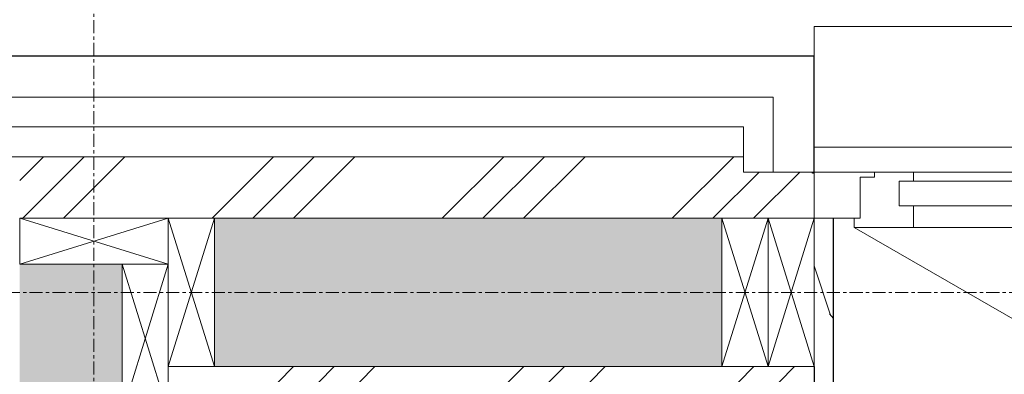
# Model space of a CAD drawing. Header units: millimetres. Extents: x -21522 to 71342, y -39668 to 2056.
# Tile 259 of 656: x -4484 to -3523, y -24839 to -24493. Entities that reach past the tile are written whole.
import ezdxf

# ---------------------------------------------------------------- set-up
doc = ezdxf.new("R2010")
doc.units = ezdxf.units.MM
doc.linetypes.add('Ligne de quadrillage', pattern=[22.225, 12.7, -3.175, 3.175, -3.175])
for name, color, linetype, lineweight in [('A-DETL-GENF', 92, 'Continuous', 13), ('A-GLAZ', 151, 'Continuous', 13), ('A-WALL', 113, 'Continuous', 13), ('A-WALL-PATT', 111, 'Continuous', 13), ('I-WALL', 2, 'Continuous', 13), ('S-GRID', 1, 'Continuous', 9)]:
    doc.layers.add(name, color=color, linetype=linetype, lineweight=lineweight)
pattern_1 = [(45, (0, 0), (-112.2532, 112.2532), []), (45, (39.69, 0), (0, 224.5064), []), (45, (-39.69, 0), (0, 224.5064), [])]

# ---------------------------------------------------------------- blocks, each defined once
blk = doc.blocks.new('Menuiserie Alu - 1V - 100x180cm - Bavette Alu-8284131-00_RDC_50e Copie 1 - Dépendante 1')
at = {"layer": 'A-DETL-GENF', "color": 30}
blk.add_line((461, -23.5), (-337.48, 437.5), dxfattribs=at)
at = {"layer": 'A-GLAZ', "color": 30}
for p, q in [((-403, -23.5), (403, -23.5)), ((403, -23.5), (461, -23.5)), ((403, -44.5), (403, -23.5)), ((461, -23.5), (461, -32.5)), ((455, -32.5), (500, -32.5)), ((455, -72.5), (455, -32.5)), ((455, -32.5), (455, -72.5)), ((461, -32.5), (455, -32.5)), ((500, -32.5), (500, -77.5)), ((-417, -44.5), (417, -44.5)), ((417, -44.5), (403, -44.5)), ((417, -44.5), (417, -68.5)), ((417, -68.5), (417, -44.5)), ((417, -68.5), (-417, -68.5)), ((403, -68.5), (417, -68.5)), ((403, -77.5), (403, -68.5)), ((441, -72.5), (455, -72.5)), ((441, -77.5), (441, -72.5)), ((441, -72.5), (441, -77.5)), ((455, -72.5), (441, -72.5)), ((403, -77.5), (-403, -77.5)), ((441, -77.5), (403, -77.5)), ((500, -77.5), (441, -77.5)), ((-500, -101.94), (500, -101.94))]:
    blk.add_line(p, q, dxfattribs=at)
blk = doc.blocks.new('Bavette Aluminium - Bavelle Aluminium-7958409-00_RDC_50e Copie 1 - Dépendante 1')
at = {"layer": 'A-GLAZ', "color": 30}
for p, q in [((500, -113), (500, -142)), ((500, -142), (-500, -142))]:
    blk.add_line(p, q, dxfattribs=at)
blk = doc.blocks.new('Répétition de détail - Croix 45x145-V27-00_RDC_50e Copie 1 - Dépendante 1')
at = {"layer": 'A-DETL-GENF'}
for p, q in [((22.5, 72.5), (-22.5, 72.5)), ((-22.5, 72.5), (-22.5, -72.5)), ((-22.5, 72.5), (22.5, 72.5)), ((-22.5, -72.5), (-22.5, 72.5)), ((-22.5, 72.5), (22.5, -72.5)), ((-22.5, -72.5), (22.5, 72.5)), ((-22.5, -72.5), (22.5, -72.5)), ((22.5, -72.5), (-22.5, -72.5))]:
    blk.add_line(p, q, dxfattribs=at)
blk = doc.blocks.new('Répétition de détail - Croix 45x145-V28-00_RDC_50e Copie 1 - Dépendante 1')
at = {"layer": 'A-DETL-GENF'}
for p, q in [((-22.5, 72.5), (-22.5, -72.5)), ((-22.5, -72.5), (-22.5, 72.5)), ((-22.5, 72.5), (22.5, -72.5)), ((-22.5, -72.5), (22.5, 72.5)), ((22.5, -72.5), (22.5, 27.5)), ((22.5, 27.5), (22.5, -72.5)), ((-22.5, -72.5), (22.5, -72.5)), ((22.5, -72.5), (-22.5, -72.5))]:
    blk.add_line(p, q, dxfattribs=at)
blk = doc.blocks.new('STR_RECTANGLE - Croix 45x145-V46-00_RDC_50e Copie 1 - Dépendante 1')
at = {"layer": 'A-DETL-GENF'}
for p, q in [((22.5, 72.5), (-22.5, 72.5)), ((-22.5, 72.5), (-22.5, 27.5)), ((-22.5, 72.5), (-22.5, 27.5)), ((22.5, 72.5), (-22.5, 72.5)), ((-22.5, -72.5), (22.5, 72.5)), ((-22.5, 72.5), (22.5, -72.5)), ((22.5, -72.5), (22.5, 72.5)), ((22.5, -72.5), (22.5, 72.5)), ((-22.5, -72.5), (22.5, -72.5)), ((-22.5, -72.5), (22.5, -72.5))]:
    blk.add_line(p, q, dxfattribs=at)
blk = doc.blocks.new('STR_RECTANGLE - Croix 45x145-V43-00_RDC_50e Copie 1 - Dépendante 1')
at = {"layer": 'A-DETL-GENF'}
for p, q in [((22.5, 72.5), (-22.5, 72.5)), ((-22.5, 72.5), (-22.5, -72.5)), ((-22.5, 72.5), (-22.5, -72.5)), ((22.5, 72.5), (-22.5, 72.5)), ((-22.5, -72.5), (22.5, 72.5)), ((-22.5, 72.5), (22.5, -72.5)), ((22.5, -72.5), (22.5, 72.5)), ((22.5, -72.5), (22.5, 72.5)), ((-22.5, -72.5), (22.5, -72.5)), ((-22.5, -72.5), (22.5, -72.5))]:
    blk.add_line(p, q, dxfattribs=at)

msp = doc.modelspace()

# ---------------------------------------------------------------- hatches: boundary and pattern name
at = {"layer": 'A-WALL-PATT'}
h = msp.add_hatch(dxfattribs=at)
h.set_pattern_fill('FP_1', color=30, style=0, pattern_type=2)
h.set_pattern_definition(pattern_1)
h.paths.add_polyline_path([(-3708.86, -24686.67), (-3708.86, -24642.67), (-3710.36, -24642.67), (-3710.36, -24641.67), (-3777.86, -24641.67), (-3777.86, -24626.67), (-4484.01, -24626.67), (-4484.01, -24686.67), (-3731.49, -24686.67)])
h.paths.add_polyline_path([(-1450.56, -24686.67), (-1337.66, -24686.67), (-1337.66, -24626.67), (-2639.86, -24626.67), (-2639.86, -24641.67), (-2707.36, -24641.67), (-2707.36, -24642.67), (-2708.86, -24642.67), (-2708.86, -24686.67), (-1732.66, -24686.67)])
h = msp.add_hatch(dxfattribs=at)
h.set_pattern_fill('FP_3', color=30, angle=-135, style=0, pattern_type=2)
h.set_pattern_definition([(225, (-2753.086, -24528.67), (-88.8996, -177.8), [15.715, -110.008]), (225, (-2786.424, -24606.455), (-88.8996, -177.8), [15.715, -110.008]), (225, (-2797.536, -24528.67), (-88.8996, -177.8), [15.715, -110.008]), (225, (-2830.874, -24606.455), (-88.8996, -177.8), [15.715, -110.008]), (251.565, (-2764.2, -24539.78), (-88.89985, -355.5996), [35.141, -245.986]), (251.565, (-2775.31, -24573.117), (-88.89985, -355.5996), [35.141, -245.986]), (251.565, (-2808.648, -24539.78), (-88.89985, -355.5996), [35.141, -245.986]), (251.565, (-2819.76, -24573.117), (-88.89985, -355.5996), [35.141, -245.986]), (315, (-2764.2, -24606.455), (-88.8996, 177.8), [15.715, -110.008]), (315, (-2797.536, -24528.67), (-88.8996, 177.8), [15.715, -110.008]), (315, (-2808.65, -24606.455), (-88.8996, 177.8), [15.715, -110.008]), (315, (-2841.986, -24528.67), (-88.8996, 177.8), [15.715, -110.008]), (288.435, (-2775.31, -24573.117), (-88.89985, 355.5996), [35.141, -245.986]), (288.435, (-2786.424, -24539.78), (-88.89985, 355.5996), [35.141, -245.986]), (288.435, (-2819.76, -24573.117), (-88.89985, 355.5996), [35.141, -245.986]), (288.435, (-2830.874, -24539.78), (-88.89985, 355.5996), [35.141, -245.986])])
h.paths.add_polyline_path([(-2591.03, -24831.67), (-2377.66, -24831.67), (-2377.66, -24686.67), (-2618.86, -24686.67), (-2618.86, -24831.67)])
h.paths.add_polyline_path([(-4261.01, -24831.67), (-3798.86, -24831.67), (-3798.86, -24686.67), (-4294.01, -24686.67), (-4294.01, -24831.67)])
h.paths.add_polyline_path([(-1277.66, -24831.67), (-1277.66, -24686.67), (-1732.66, -24686.67), (-1732.66, -24831.67), (-1435.66, -24831.67)])
h.paths.add_polyline_path([(-1777.66, -24831.67), (-1777.66, -24686.67), (-2332.66, -24686.67), (-2332.66, -24831.67)])
h = msp.add_hatch(dxfattribs=at)
h.set_pattern_fill('FP_52', color=30, style=0, pattern_type=2)
h.set_pattern_definition([(108.435, (54.145, 0), (-208.24995, 416.49993), [79.025, -579.519]), (139.399, (29.155, 74.97), (-1249.505702, 1041.24372), [38.399, -1881.572]), (136.848, (208.25, 99.96), (-3123.769422, 2915.4788923), [91.346, -4475.934]), (109.983, (141.61, 162.435), (-624.746965, 1666.001328), [48.75, -2388.754]), (90, (124.95, 0), (-208.25, 208.25), [41.65, -166.6]), (118.443, (124.95, 41.65), (1457.75313, -2707.248388), [113.682, -5570.435]), (84.289, (70.805, 141.61), (-208.263648, -1874.248384), [41.858, -2051.029]), (129.806, (74.97, 183.26), (833.0069, -1041.24319), [32.53, -1593.955])])
h.paths.add_polyline_path([(-3708.86, -24929.67), (-3689.86, -24929.67), (-3689.86, -24686.67), (-3708.86, -24686.67), (-3708.86, -24916.67)])
h = msp.add_hatch(dxfattribs=at)
h.set_pattern_fill('FP_2', color=30, angle=-135, style=0, pattern_type=2)
h.set_pattern_definition([(315, (-4642.01, -28859.146), (177.7999, -88.8996), [15.715, -110.008]), (315, (-4564.224, -28892.484), (177.7999, -88.8996), [15.715, -110.008]), (315, (-4642.01, -28903.596), (177.7999, -88.8996), [15.715, -110.008]), (315, (-4564.22, -28936.934), (177.7999, -88.8996), [15.715, -110.008]), (341.565, (-4630.898, -28870.258), (355.59962, -88.89985), [35.141, -245.986]), (341.565, (-4597.56, -28881.37), (355.59962, -88.89985), [35.141, -245.986]), (341.565, (-4630.898, -28914.709), (355.59962, -88.89985), [35.141, -245.986]), (341.565, (-4597.56, -28925.821), (355.59962, -88.89985), [35.141, -245.986]), (45, (-4564.224, -28870.26), (-177.7999, -88.8996), [15.715, -110.008]), (45, (-4642.01, -28903.596), (-177.7999, -88.8996), [15.715, -110.008]), (45, (-4564.224, -28914.71), (-177.7999, -88.8996), [15.715, -110.008]), (45, (-4642.01, -28948.046), (-177.7999, -88.8996), [15.715, -110.008]), (18.435, (-4597.56, -28881.37), (-355.59962, -88.89985), [35.141, -245.986]), (18.435, (-4630.9, -28892.483), (-355.59962, -88.89985), [35.141, -245.986]), (18.435, (-4597.56, -28925.821), (-355.59962, -88.89985), [35.141, -245.986]), (18.435, (-4630.9, -28936.934), (-355.59962, -88.89985), [35.141, -245.986])])
h.paths.add_polyline_path([(-4439.01, -32986.62), (-4384.01, -32931.62), (-4439.01, -32931.62)])
h.paths.add_polyline_path([(-4439.01, -32841.62), (-4339.01, -32841.62), (-4339.01, -32531.67), (-4484.01, -32531.67), (-4484.01, -32841.62), (-4480.65, -32841.62)])
h.paths.add_polyline_path([(-4339.01, -32486.67), (-4339.01, -31931.67), (-4484.01, -31931.67), (-4484.01, -32486.67), (-4474.37, -32486.67)])
h.paths.add_polyline_path([(-4463.76, -31886.67), (-4339.01, -31886.67), (-4339.01, -31331.67), (-4484.01, -31331.67), (-4484.01, -31886.67)])
h.paths.add_polyline_path([(-4484.01, -31286.67), (-4339.01, -31286.67), (-4339.01, -30731.67), (-4484.01, -30731.67)])
h.paths.add_polyline_path([(-4339.01, -30686.67), (-4339.01, -30131.67), (-4484.01, -30131.67), (-4484.01, -30686.67), (-4442.55, -30686.67)])
h.paths.add_polyline_path([(-4484.01, -30086.67), (-4339.01, -30086.67), (-4339.01, -29531.67), (-4484.01, -29531.67)])
h.paths.add_polyline_path([(-4484.01, -29486.67), (-4339.01, -29486.67), (-4339.01, -28931.67), (-4484.01, -28931.67), (-4484.01, -29406.24)])
h.paths.add_polyline_path([(-4410.72, -28886.67), (-4339.01, -28886.67), (-4339.01, -28331.67), (-4484.01, -28331.67), (-4484.01, -28886.67)])
h.paths.add_polyline_path([(-4400.11, -28286.67), (-4339.01, -28286.67), (-4339.01, -27731.67), (-4484.01, -27731.67), (-4484.01, -28286.67)])
h.paths.add_polyline_path([(-4484.01, -27686.67), (-4339.01, -27686.67), (-4339.01, -27131.67), (-4484.01, -27131.67)])
h.paths.add_polyline_path([(-4484.01, -27086.67), (-4339.01, -27086.67), (-4339.01, -26531.67), (-4484.01, -26531.67), (-4484.01, -26840.77)])
h.paths.add_polyline_path([(-4368.28, -26486.67), (-4339.01, -26486.67), (-4339.01, -25931.67), (-4484.01, -25931.67), (-4484.01, -26486.67)])
h.paths.add_polyline_path([(-4339.01, -25886.67), (-4339.01, -25331.67), (-4484.01, -25331.67), (-4484.01, -25886.67), (-4357.67, -25886.67)])
h.paths.add_polyline_path([(-4484.01, -25286.67), (-4339.01, -25286.67), (-4339.01, -24876.67), (-4384.01, -24876.67), (-4384.01, -24731.67), (-4484.01, -24731.67), (-4484.01, -24916.67)])
h = msp.add_hatch(dxfattribs=at)
h.set_pattern_fill('FP_1', color=30, style=0, pattern_type=2)
h.set_pattern_definition(pattern_1)
h.paths.add_polyline_path([(-4339.01, -32886.62), (-4324.01, -32871.62), (-4324.01, -24831.67), (-4339.01, -24831.67), (-4339.01, -32841.62)])
h = msp.add_hatch(dxfattribs=at)
h.set_pattern_fill('FP_1', color=30, style=0, pattern_type=2)
h.set_pattern_definition(pattern_1)
h.paths.add_polyline_path([(-4324.01, -24846.67), (-3708.86, -24846.67), (-3708.86, -24831.67), (-4324.01, -24831.67)])
h.paths.add_polyline_path([(-2591.03, -24846.67), (-1132.66, -24846.67), (-1132.66, -24831.67), (-2708.86, -24831.67), (-2708.86, -24846.67)])

# ---------------------------------------------------------------- linework, layer by layer
at = {"layer": 'A-WALL', "color": 20, "lineweight": 25}
for p, q in [((-3708.86, -24528.67), (-4642.01, -24528.67)), ((-3708.86, -24641.67), (-3708.86, -24528.67)), ((-3710.36, -24642.67), (-3710.36, -24641.67)), ((-3710.36, -24641.67), (-3708.86, -24641.67)), ((-3708.86, -24642.67), (-3710.36, -24642.67))]:
    msp.add_line(p, q, dxfattribs=at)
at = {"layer": 'A-WALL', "color": 30}
for p, q in [((-3748.86, -24568.67), (-4602.01, -24568.67)), ((-3748.86, -24641.67), (-3748.86, -24568.67)), ((-3777.86, -24597.67), (-4573.01, -24597.67)), ((-3777.86, -24641.67), (-3777.86, -24597.67)), ((-3777.86, -24626.67), (-4544.01, -24626.67)), ((-3777.86, -24641.67), (-3710.36, -24641.67)), ((-3798.86, -24686.67), (-4294.01, -24686.67)), ((-4294.01, -24831.67), (-3798.86, -24831.67))]:
    msp.add_line(p, q, dxfattribs=at)
at = {"layer": 'I-WALL', "color": 20, "lineweight": 25}
for p, q in [((-3689.86, -24929.67), (-3689.86, -24686.67)), ((-3708.86, -24831.67), (-3708.86, -24929.67))]:
    msp.add_line(p, q, dxfattribs=at)
at = {"layer": 'S-GRID', "linetype": 'Ligne de quadrillage'}
for p, q in [((-4411.51, 309.72), (-4411.51, -34732.76)), ((24853.15, -24759.17), (-13724.02, -24759.17))]:
    msp.add_line(p, q, dxfattribs=at)

# ---------------------------------------------------------------- block references
at = {"layer": 'A-DETL-GENF', "color": 30, "rotation": 180}
msp.add_blockref('Menuiserie Alu - 1V - 100x180cm - Bavette Alu-8284131-00_RDC_50e Copie 1 - Dépendante 1', (-3208.86, -24719.17), dxfattribs=at)
at = {"layer": 'A-DETL-GENF'}
for name, p, rotation in [('Répétition de détail - Croix 45x145-V28-00_RDC_50e Copie 1 - Dépendante 1', (-4411.51, -24709.17), 269.9999999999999), ('STR_RECTANGLE - Croix 45x145-V43-00_RDC_50e Copie 1 - Dépendante 1', (-3776.36, -24759.17), 180), ('Répétition de détail - Croix 45x145-V27-00_RDC_50e Copie 1 - Dépendante 1', (-3731.36, -24759.17), 180)]:
    msp.add_blockref(name, p, dxfattribs=dict(at, rotation=rotation))
for name, p in [('STR_RECTANGLE - Croix 45x145-V46-00_RDC_50e Copie 1 - Dépendante 1', (-4316.51, -24759.17)), ('STR_RECTANGLE - Croix 45x145-V43-00_RDC_50e Copie 1 - Dépendante 1', (-4361.51, -24804.17))]:
    msp.add_blockref(name, p, dxfattribs=at)
at = {"layer": 'A-GLAZ', "color": 30, "rotation": 180}
msp.add_blockref('Bavette Aluminium - Bavelle Aluminium-7958409-00_RDC_50e Copie 1 - Dépendante 1', (-3208.86, -24641.67), dxfattribs=at)

doc.saveas('drawing.dxf')
